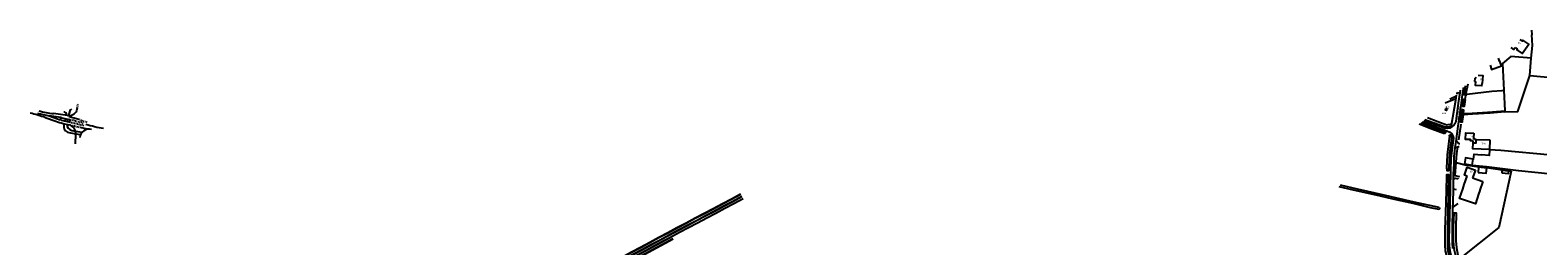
# Model space of a CAD drawing. Header units: metres. Extents: x 226218 to 240385, y 439369 to 449677.
# Tile 320 of 353: x 235015 to 236983, y 447190 to 447472. Entities that reach past the tile are written whole.
import ezdxf

# ---------------------------------------------------------------- set-up
doc = ezdxf.new("R2010")
doc.units = ezdxf.units.M
doc.header["$MEASUREMENT"] = 0
doc.linetypes.add('LIJN1-1', pattern=[2, 1, -1])
for name, color, linetype in [('BIJGEBOUW', 4, 'Continuous'), ('CULTUURAANDUIDING', 253, 'Continuous'), ('DAKRAND', 4, 'Continuous'), ('DAKRAND-BYG', 4, 'Continuous'), ('FUNKTIEAAND', 253, 'Continuous'), ('Goud-markering', 7, 'Continuous'), ('Goud-ontwerp', 2, 'Continuous'), ('HEG', 253, 'Continuous'), ('HEK', 253, 'Continuous'), ('HOOFDGEBOUW', 4, 'Continuous'), ('HOUTWAL', 253, 'Continuous'), ('HUISNUMMER', 253, 'Continuous'), ('INSTEEKSLOOT', 153, 'Continuous'), ('KANTVERH', 253, 'Continuous'), ('MIDSLTGREPPEL', 253, 'Continuous'), ('RASTER', 253, 'Continuous'), ('STRAATNAAM', 253, 'Continuous'), ('TUSSENMUUR', 253, 'Continuous')]:
    doc.layers.add(name, color=color, linetype=linetype)
doc.styles.get("Standard").update_dxf_attribs({"font": 'iso.shx'})
doc.linetypes.add('BLOK50-L', pattern='A,0,-0.25,[112,wocad.shx,S=0.5,R=0,X=0,Y=0.25],-0.75', length=1)
doc.linetypes.add('BLOK50-R', pattern='A,0,-0.25,[112,wocad.shx,S=0.5,R=0,X=0,Y=-0.25],-0.75', length=1)
doc.linetypes.add('HAAIETAND50-L', pattern='A,0,-0.25,[122,wocad.shx,S=0.1,R=0,X=0,Y=0],-0.75', length=1)
doc.linetypes.add('HAAIETAND50-R', pattern='A,0,-0.25,[122,wocad.shx,S=0.1,R=180,X=0,Y=0],-0.75', length=1)

msp = doc.modelspace()

# ---------------------------------------------------------------- linework, layer by layer
at = {"layer": 'BIJGEBOUW'}
msp.add_lwpolyline([(236864.23, 447369.36), (236863.76, 447366.96), (236862.34, 447367.16), (236862.81, 447369.56), (236864.23, 447369.36)], dxfattribs=at)
at = {"layer": 'DAKRAND'}
for p, q in [((236909.9, 447399.16), (236910.26, 447402.26)), ((236897.64, 447278.64), (236910.97, 447274.02))]:
    msp.add_line(p, q, dxfattribs=at)
for points in [[(236947.59, 447448.98), (236951.19, 447446.35), (236953.19, 447449.09)], [(236910.97, 447274.02), (236910.89, 447273.77), (236907.28, 447262.58), (236907.19, 447262.31), (236905.56, 447257.19), (236901.46, 447244.55), (236880.46, 447251.86), (236884.84, 447264.04), (236886.74, 447269.82), (236890.53, 447280.98)]]:
    msp.add_lwpolyline(points, dxfattribs=at)
at = {"layer": 'DAKRAND-BYG'}
for points in [[(236920.42, 447425.92), (236922.29, 447420.55), (236935.36, 447425.3)], [(236931.05, 447434.95), (236932.38, 447431.41), (236933.29, 447431.66)], [(236935.36, 447425.3), (236933.82, 447430.11), (236933.29, 447431.66)], [(236886.93, 447296.96), (236897.15, 447295.3), (236898.43, 447303.2), (236888.22, 447304.86), (236886.93, 447296.96)], [(236904.89, 447285.77), (236915.57, 447284.76), (236916.21, 447291.44), (236905.52, 447292.46), (236904.89, 447285.77)], [(236935.63, 447285.37), (236944.58, 447284.39), (236944.9, 447287.32), (236935.95, 447288.3), (236935.63, 447285.37)]]:
    msp.add_lwpolyline(points, dxfattribs=at)
at = {"layer": 'Goud-markering', "linetype": 'Continuous'}
for p, q in [((235024.919, 447363.316), (235040.181, 447359.64)), ((235055.115, 447357.587), (235040.181, 447359.64)), ((235040.181, 447359.64), (235054.413, 447354.67))]:
    msp.add_line(p, q, dxfattribs=at)
at = {"layer": 'Goud-markering', "linetype": 'HAAIETAND50-L'}
msp.add_line((235076.224, 447366.943), (235076.92, 447370.669), dxfattribs=at)
at = {"layer": 'Goud-markering', "linetype": 'LIJN1-1'}
for p, q in [((235076.828, 447370.177), (235077.89, 447375.86)), ((235067.059, 447351.624), (235086.454, 447347.062)), ((235067.746, 447354.545), (235069.356, 447354.166)), ((235070.539, 447347.21), (235080.097, 447344.962))]:
    msp.add_line(p, q, dxfattribs=at)
at = {"layer": 'Goud-markering', "linetype": 'BLOK50-R'}
msp.add_line((235074.504, 447339.945), (235083.103, 447338.438), dxfattribs=at)
at = {"layer": 'Goud-markering', "linetype": 'HAAIETAND50-R'}
msp.add_line((235080.097, 447344.962), (235089.656, 447342.713), dxfattribs=at)
at = {"layer": 'Goud-markering', "linetype": 'BLOK50-L'}
msp.add_line((235075.042, 447336.298), (235080.992, 447335.254), dxfattribs=at)
at = {"layer": 'Goud-markering', "linetype": 'HAAIETAND50-R'}
msp.add_arc((235018.846, 447164.184), 200, 72.423834, 76.362264, dxfattribs=at)
at = {"layer": 'Goud-markering', "linetype": 'LIJN1-1'}
for centre, radius, start, end in [((235023.56, 447159.48), 200, 72.258041, 76.762901), ((235018.846, 447164.184), 200, 71.403185, 72.423834), ((235145.452, 447540.455), 197, 251.403185, 253.583881)]:
    msp.add_arc(centre, radius, start, end, dxfattribs=at)
at = {"layer": 'Goud-markering', "linetype": 'Continuous'}
for centre, radius, start, end in [((235145.452, 447540.455), 200, 253.318108, 260.054867), ((244271.834, 431443.471), 17872.775, 117.7767641, 118.4654292), ((244271.834, 431443.471), 17869.775, 117.7767641, 118.4654292), ((244271.834, 431443.471), 17869.325, 117.7767641, 118.4654292), ((244271.834, 431443.471), 17866.325, 117.7767641, 118.4654292)]:
    msp.add_arc(centre, radius, start, end, dxfattribs=at)
at = {"layer": 'Goud-ontwerp', "linetype": 'Continuous'}
for p, q in [((235063.886, 447360.166), (235045.821, 447362.65)), ((235062.614, 447360.962), (235062.469, 447360.361)), ((235066.953, 447366.166), (235065.481, 447360.054)), ((235035.075, 447357.452), (235048.644, 447352.713)), ((235055.871, 447354.319), (235065.593, 447351.977)), ((235056.574, 447357.235), (235066.296, 447354.894)), ((235058.202, 447349.9), (235065.852, 447348.058)), ((235059.854, 447349.502), (235059.413, 447347.67)), ((235061.435, 447356.065), (235060.732, 447353.148)), ((235064.351, 447355.362), (235063.649, 447352.446)), ((235069.591, 447340.807), (235074.504, 447339.945)), ((235065.809, 447337.917), (235075.042, 447336.298)), ((235074.36, 447323.09), (235075.026, 447335.761)), ((235746.35, 447144.337), (235852.73, 447202.116)), ((235747.789, 447141.704), (235854.161, 447199.479)), ((235790.77, 447164.48), (235854.4, 447199.04))]:
    msp.add_line(p, q, dxfattribs=at)
for centre, radius, start, end in [((234969.132, 447168.635), 200, 70.748663, 76.656318), ((235073.068, 447560.785), 200, 256.52961, 262.16985), ((235059.697, 447361.664), 3, 346.459257, 101.309932), ((235065.52, 447372.054), 12, 262.16985, 332.170183), ((235069.87, 447365.464), 3, 103.742798, 166.459257), ((235081.616, 447447.121), 100, 250.748663, 256.459257), ((235056.222, 447355.777), 1.5, 76.459257, 256.459257), ((235067.19, 447345.796), 8, 166.459257, 260.054867), ((235070.972, 447348.687), 8, 179.536974, 260.054867), ((235065.944, 447353.436), 1.5, 256.459257, 76.459257), ((235063.043, 447336.391), 12, 356.991022, 76.459257), ((235091.922, 447330.299), 12, 74.344273, 173.596097), ((244271.834, 431443.471), 17873.275, 117.7767641, 118.4654292)]:
    msp.add_arc(centre, radius, start, end, dxfattribs=at)
at = {"layer": 'HEG'}
for points in [[(236898.65, 447302.66), (236899.69, 447309.59), (236909.46, 447308.67)], [(236874.85, 447281.91), (236876.05, 447298.82), (236876.08, 447299.31)], [(236948.1, 447287.51), (236932.06, 447213.73), (236880.41, 447173.02)]]:
    msp.add_lwpolyline(points, dxfattribs=at)
at = {"layer": 'HEK'}
for p, q in [((236974.55, 447471.85), (236974.89, 447465.48)), ((236879.54, 447328.22), (236882.81, 447348.86))]:
    msp.add_line(p, q, dxfattribs=at)
for points in [[(236939.72, 447364.88), (236956.84, 447365.39), (236972.25, 447412.63), (236974.25, 447435.11), (236947.58, 447437.16), (236936.55, 447428.24), (236938.34, 447393.21), (236939.72, 447366.1)], [(236876.08, 447299.31), (236877.07, 447310.63), (236878.32, 447319.31)]]:
    msp.add_lwpolyline(points, dxfattribs=at)
at = {"layer": 'HOOFDGEBOUW'}
for p, q in [((236900.64, 447409.08), (236900.37, 447404.74)), ((236900.37, 447404.74), (236901.82, 447404.65)), ((236900.64, 447409.08), (236902.09, 447408.99)), ((236902.09, 447408.99), (236902.18, 447410.45)), ((236898.39, 447324.59), (236898.49, 447326.92)), ((236899.97, 447329.08), (236902.47, 447328.97)), ((236902.47, 447328.97), (236920.31, 447328.26)), ((236901.25, 447288.88), (236897.64, 447278.64))]:
    msp.add_line(p, q, dxfattribs=at)
for points in [[(236953.19, 447449.09), (236955.89, 447447.24), (236955.22, 447446.26), (236962.5, 447441.29), (236970.88, 447453.58), (236963.42, 447458.67), (236962.65, 447457.54), (236959.9, 447459.42)], [(236909.9, 447399.16), (236909.89, 447399.05), (236901.51, 447399.58), (236901.82, 447404.65)], [(236904.87, 447412.73), (236910.89, 447412.35), (236910.26, 447402.26)], [(236898.49, 447326.92), (236894.79, 447327.07), (236894.85, 447328.66), (236888.6, 447328.91), (236888.95, 447337.6), (236899.11, 447337.2)], [(236920.31, 447328.26), (236919.8, 447315.56), (236898.07, 447316.43), (236898.39, 447324.59)], [(236899.11, 447337.2), (236898.82, 447330), (236900, 447329.95), (236899.97, 447329.08)], [(236890.53, 447280.98), (236887.02, 447282.22), (236890.68, 447292.6), (236901.25, 447288.88)]]:
    msp.add_lwpolyline(points, dxfattribs=at)
at = {"layer": 'HOUTWAL'}
msp.add_lwpolyline([(236876.05, 447298.82), (236888.15, 447295.91), (236903.04, 447293.52), (236915.84, 447292.16), (236948.1, 447287.51)], dxfattribs=at)
at = {"layer": 'INSTEEKSLOOT'}
for p, q in [((236861.76, 447376.6), (236875.97, 447382.38)), ((236864.1, 447279.84), (236863.91, 447282.11))]:
    msp.add_line(p, q, dxfattribs=at)
for points in [[(236891.33, 447401.35), (236888.24, 447387.2), (236886.55, 447387.41), (236888.58, 447399.04)], [(236867.96, 447381.8), (236870.04, 447382.67), (236876.48, 447385.8)], [(236878.64, 447390.73), (236878.32, 447388.78), (236876.32, 447388.79)], [(236887.83, 447381.32), (236886.48, 447371.91), (236884.81, 447372.08), (236886.2, 447381.55), (236887.83, 447381.32)], [(236939.72, 447366.1), (236939.72, 447364.88), (236920.54, 447363.12), (236897.76, 447361.83), (236885.21, 447360.98), (236884.14, 447352.75), (236884.07, 447351.55), (236882.38, 447351.66), (236883.93, 447364.96), (236884.64, 447367.95), (236885.94, 447367.7), (236885.4, 447362.91), (236897.25, 447363.37), (236923.83, 447365), (236939.72, 447366.1)], [(236861.04, 447336.37), (236844.65, 447342.44), (236827.97, 447348.79)], [(236830.13, 447350.5), (236836.21, 447348.2), (236862.04, 447338.89)], [(236838.84, 447357.42), (236852.46, 447352.25), (236864.05, 447348.03), (236865.66, 447348.38), (236869.04, 447348.86), (236869.95, 447347.52), (236869.91, 447346.47), (236869.42, 447345.68), (236868.35, 447345.36), (236867.02, 447345.21), (236863.3, 447345.08), (236859.92, 447345.73), (236855.11, 447347.51), (236838.8, 447353.2), (236835.24, 447354.54)], [(236862.04, 447338.89), (236862.18, 447338.57), (236862.25, 447338.24), (236862.26, 447337.89), (236862.2, 447337.55), (236862.07, 447337.23), (236861.88, 447336.95), (236861.64, 447336.7), (236861.36, 447336.51), (236861.04, 447336.37)], [(236870.2, 447330.99), (236868.87, 447320.57), (236867.54, 447310.63), (236867, 447300.43), (236866.26, 447287.81), (236864.49, 447287.75), (236864.23, 447292.05), (236864.36, 447299.62), (236864.97, 447309.18), (236866.71, 447322.91), (236867.57, 447330.5), (236867.76, 447332.89), (236867.3, 447333.41)], [(236867.3, 447333.41), (236867.38, 447333.75), (236867.54, 447334.07), (236867.75, 447334.35), (236868.02, 447334.58), (236868.33, 447334.75), (236868.67, 447334.85), (236869.03, 447334.87), (236869.38, 447334.83)], [(236869.38, 447334.83), (236870.14, 447333.55), (236870.2, 447330.99)], [(236874.55, 447158.09), (236872.73, 447157.26), (236870.89, 447160.64), (236867.19, 447167.97), (236864.08, 447176.91), (236862.43, 447183.46), (236861.78, 447190.45), (236861.92, 447211.22), (236863.05, 447246.16), (236864.1, 447279.84)], [(236863.91, 447282.11), (236864.04, 447283.07), (236866.11, 447282.92), (236866.41, 447280.8), (236864.85, 447211.47), (236864.79, 447192.16), (236864.83, 447187.5), (236865.21, 447183.74), (236866.07, 447179.97), (236867.97, 447173.32), (236870.98, 447166.39), (236874.55, 447158.09)], [(236722.9, 447267.38), (236741.79, 447263.01), (236771.44, 447256.31), (236793.73, 447251.4), (236819.54, 447245.56), (236842.33, 447240.13), (236853.72, 447237.69)], [(236854.23, 447239.91), (236821.62, 447247.02), (236784.1, 447255.53), (236747.61, 447263.84), (236725.08, 447269.03)], [(236854.23, 447239.91), (236854.44, 447239.72), (236854.59, 447239.48), (236854.69, 447239.21), (236854.73, 447238.92), (236854.7, 447238.64), (236854.6, 447238.37), (236854.45, 447238.13), (236854.24, 447237.93), (236853.99, 447237.78), (236853.72, 447237.69)], [(236892.54, 447142.11), (236890.32, 447141.4), (236886.17, 447151.03), (236879.11, 447167.69), (236876.01, 447176.57), (236874.15, 447183.86), (236873.05, 447189.96), (236872.77, 447197.67), (236872.89, 447214.33), (236873.43, 447233.07), (236876.3, 447232.94), (236875.97, 447212.58), (236875.94, 447196.47), (236876.74, 447187.02), (236877.38, 447182.28), (236878.62, 447177.74), (236880.41, 447173.02)]]:
    msp.add_lwpolyline(points, dxfattribs=at)
at = {"layer": 'KANTVERH'}
for p, q in [((236876.61, 447263.11), (236872.73, 447263.74)), ((236878.35, 447245.14), (236871.99, 447240.55))]:
    msp.add_line(p, q, dxfattribs=at)
for points in [[(236881.64, 447393.24), (236881.12, 447389.49), (236879.49, 447379.5), (236875.75, 447352.65), (236875.45, 447350.53), (236873.67, 447348.14), (236870.44, 447345.21), (236868.11, 447343.69), (236865.35, 447343.22), (236862.32, 447343.67)], [(236873.82, 447306.52), (236875.02, 447318.11), (236876.38, 447326.19), (236878.89, 447346.34), (236879.62, 447352.07), (236882.59, 447373.47), (236884.63, 447387.43), (236886.36, 447397.19)], [(236831.77, 447351.8), (236841.04, 447348.43), (236864.13, 447340.06), (236867.87, 447338.52), (236870.25, 447336.83), (236871.93, 447333.72), (236872.66, 447330.79), (236871.86, 447324.59), (236870.38, 447314.73), (236869.48, 447304.19), (236869, 447288.48), (236868.3, 447262.82), (236866.92, 447212.82), (236866.72, 447198.64), (236866.93, 447189.87), (236867.91, 447183.67), (236869.27, 447177.53), (236871.37, 447171.41), (236874.87, 447162.71), (236894.24, 447116.38), (236900.26, 447102.5), (236901.67, 447099.01), (236902.11, 447095.33)], [(236833.97, 447353.54), (236840.98, 447350.98), (236862.32, 447343.67)], [(236875.08, 447318.44), (236879.07, 447319.86), (236880.35, 447319.64)], [(236876.49, 447327.13), (236879.92, 447323.72), (236881, 447323.54)], [(236871.93, 447186.3), (236871.29, 447193.42), (236871.33, 447214.4), (236871.88, 447237.19), (236872.68, 447260.76), (236872.93, 447277.31), (236872.95, 447283.55), (236873.41, 447296.83), (236873.82, 447306.52)], [(236872.95, 447283.55), (236873.46, 447282.55), (236873.83, 447282.06), (236874.85, 447281.91), (236876.71, 447281.37), (236880.63, 447280.28)], [(236872.93, 447277.31), (236873.91, 447277.76), (236875.02, 447278.16), (236877.12, 447278.06), (236878.25, 447277.67), (236878.68, 447277.16)]]:
    msp.add_lwpolyline(points, dxfattribs=at)
at = {"layer": 'MIDSLTGREPPEL'}
msp.add_lwpolyline([(236869.95, 447347.52), (236875.62, 447380.07), (236876.62, 447386.75)], dxfattribs=at)
at = {"layer": 'RASTER'}
msp.add_line((236957.74, 447288.17), (236957.8, 447288.29), dxfattribs=at)
for points in [[(236974.25, 447435.11), (236975.72, 447451.76), (236974.89, 447465.48)], [(236972.25, 447412.63), (237000, 447409.67), (237042.66, 447405.13), (237035.1, 447334.08), (237031.97, 447305.17)], [(236887.83, 447381.32), (236888.96, 447386.17), (236890.3, 447388.28), (236922.67, 447392.12), (236936.05, 447392.99), (236938.34, 447393.21)], [(236957.74, 447288.17), (237000, 447283.77), (237029.07, 447280.74), (237031.97, 447305.17), (237000, 447308.16), (236934.47, 447314.29), (236919.95, 447315.18), (236919.18, 447308.06), (236909.46, 447308.67)], [(236897.11, 447295.17), (236915.88, 447293.49), (236953.89, 447288.57), (236957.74, 447288.17)]]:
    msp.add_lwpolyline(points, dxfattribs=at)
at = {"layer": 'TUSSENMUUR'}
msp.add_lwpolyline([(236898.39, 447324.59), (236902.29, 447324.43), (236902.47, 447328.97)], dxfattribs=at)

# ---------------------------------------------------------------- texts
at = {"layer": 'CULTUURAANDUIDING'}
msp.add_text('bos', height=2.5, dxfattribs=at).set_placement((236857.24, 447362.22))
at = {"layer": 'FUNKTIEAAND'}
msp.add_text('trafo', height=2.5, dxfattribs=at).set_placement((236859.37, 447371.03))
at = {"layer": 'HUISNUMMER'}
for s, p in [('16', (236956.85, 447453.71)), ('14', (236907, 447406)), ('9t', (236863.32, 447368.28)), ('12', (236894.78, 447332.7)), ('12a', (236909.22, 447322.3)), ('10', (236894.13, 447285.55))]:
    msp.add_text(s, height=2.5, dxfattribs=at).set_placement(p)
at = {"layer": 'STRAATNAAM'}
msp.add_text('De Stegge', height=2.5, rotation=81.6591, dxfattribs=at).set_placement((236879.19, 447354.66))

doc.saveas('drawing.dxf')
